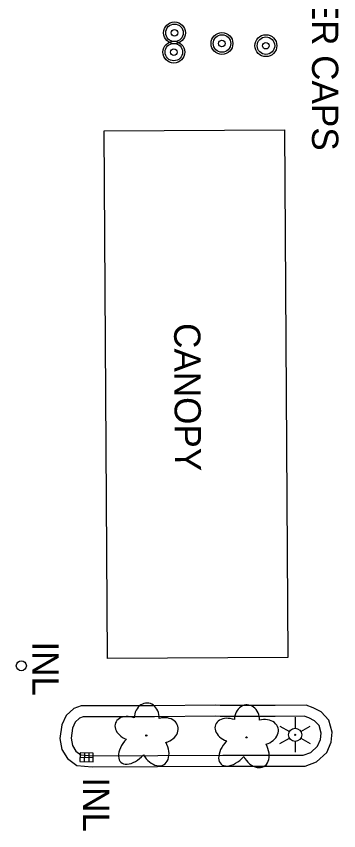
# Model space of a CAD drawing. Extents: x 589250 to 1188077, y 162953 to 363065.
# Drawn here: x 594558 to 594631.7, y 184867.6 to 185053.9 of the extents above; entities that cross this region are included whole.
import ezdxf

# ---------------------------------------------------------------- set-up
doc = ezdxf.new("R2010")
doc.units = 0
for name, color, linetype in [('E_BLD_HvyDash', 7, 'Continuous'), ('E_BLD_Text', 7, 'Continuous'), ('E_DRN', 7, 'Continuous'), ('E_DRN_Text', 7, 'Continuous'), ('E_DWY', 7, 'Continuous'), ('E_LAND_Vegetation', 7, 'Continuous'), ('E_LTG', 7, 'Continuous'), ('E_MISCPROP', 7, 'Continuous'), ('E_MISCPROP_Text', 7, 'Continuous')]:
    doc.layers.add(name, color=color, linetype=linetype)

msp = doc.modelspace()

# ---------------------------------------------------------------- linework, layer by layer
at = {"layer": 'E_BLD_HvyDash'}
for p, q in [((594578.09, 185027.64), (594619.31, 185027.89)), ((594578.83, 184906.96), (594578.09, 185027.64)), ((594619.31, 185027.89), (594620.06, 184907.21)), ((594620.06, 184907.21), (594578.83, 184906.96))]:
    msp.add_line(p, q, dxfattribs=at)
at = {"layer": 'E_DRN'}
for p, q in [((594572.56, 184885.4), (594572.53, 184883.4)), ((594572.54, 184884.4), (594575.54, 184884.36)), ((594575.56, 184885.36), (594572.56, 184885.4)), ((594573.56, 184885.39), (594573.53, 184883.39)), ((594574.56, 184885.37), (594574.53, 184883.37)), ((594575.53, 184883.36), (594575.56, 184885.36)), ((594572.53, 184883.4), (594575.53, 184883.36))]:
    msp.add_line(p, q, dxfattribs=at)
msp.add_circle((594559.14, 184905.34), 1.15, dxfattribs=at)
at = {"layer": 'E_DWY'}
for p, q in [((594571.11, 184895.54), (594569.4, 184893.92)), ((594572.84, 184896.16), (594571.11, 184895.54)), ((594578.96, 184896.18), (594572.84, 184896.16)), ((594589.55, 184896.16), (594578.96, 184896.18)), ((594603.5, 184896.29), (594589.55, 184896.16)), ((594604.56, 184896.23), (594603.5, 184896.29)), ((594617.13, 184896.23), (594604.56, 184896.23)), ((594624.22, 184896.32), (594617.13, 184896.23)), ((594625.83, 184895.73), (594624.22, 184896.32)), ((594627.65, 184894.77), (594625.83, 184895.73)), ((594569.4, 184893.92), (594568.37, 184891.79)), ((594573.28, 184893.66), (594572.45, 184893.37)), ((594578.96, 184893.68), (594573.28, 184893.66)), ((594589.55, 184893.66), (594578.96, 184893.68)), ((594603.52, 184893.79), (594589.55, 184893.66)), ((594604.56, 184893.73), (594603.52, 184893.79)), ((594617.15, 184893.73), (594604.56, 184893.73)), ((594623.79, 184893.81), (594617.15, 184893.73)), ((594624.81, 184893.44), (594623.79, 184893.81)), ((594629.41, 184892.88), (594627.65, 184894.77)), ((594568.37, 184891.79), (594567.96, 184888.72)), ((594571.45, 184892.42), (594570.79, 184891.06)), ((594572.45, 184893.37), (594571.45, 184892.42)), ((594626.11, 184892.75), (594624.81, 184893.44)), ((594627.17, 184891.63), (594626.11, 184892.75)), ((594630.17, 184890.14), (594629.41, 184892.88)), ((594570.79, 184891.06), (594570.49, 184888.77)), ((594627.63, 184889.94), (594627.17, 184891.63)), ((594627.47, 184888.49), (594627.63, 184889.94)), ((594629.91, 184887.86), (594630.17, 184890.14)), ((594567.96, 184888.72), (594568.42, 184886.19)), ((594570.49, 184888.77), (594570.79, 184887.09)), ((594626.84, 184886.95), (594627.47, 184888.49)), ((594568.42, 184886.19), (594569.68, 184884.11)), ((594570.79, 184887.09), (594571.56, 184885.83)), ((594625.27, 184885.53), (594626.84, 184886.95)), ((594628.94, 184885.48), (594629.91, 184887.86)), ((594571.56, 184885.83), (594572.74, 184884.96)), ((594572.74, 184884.96), (594575.44, 184884.74)), ((594575.44, 184884.74), (594605.16, 184884.88)), ((594605.16, 184884.88), (594623.57, 184884.88)), ((594623.57, 184884.88), (594625.27, 184885.53)), ((594626.6, 184883.36), (594628.94, 184885.48)), ((594569.68, 184884.11), (594571.83, 184882.53)), ((594571.83, 184882.53), (594575.35, 184882.24)), ((594575.35, 184882.24), (594605.17, 184882.38)), ((594605.17, 184882.38), (594624.02, 184882.38)), ((594624.02, 184882.38), (594626.6, 184883.36))]:
    msp.add_line(p, q, dxfattribs=at)
at = {"layer": 'E_LAND_Vegetation'}
for centre in [(594587.7, 184889.37), (594610.59, 184888.95)]:
    msp.add_circle(centre, 0.128, dxfattribs=at)
for centre, major_axis, ratio in [((594587.8, 184893.35), (-0.09, -3.45), 0.832022), ((594610.69, 184892.93), (-0.09, -3.45), 0.832022), ((594584.03, 184890.98), (3.4, -1.26), 0.716896), ((594591.42, 184890.55), (-3.49, -0.95), 0.782863), ((594606.91, 184890.57), (3.4, -1.26), 0.716896), ((594614.31, 184890.13), (-3.49, -0.95), 0.782863), ((594585.1, 184886.76), (3.21, 3.51), 0.560249), ((594607.99, 184886.34), (3.21, 3.51), 0.560249), ((594589.61, 184886.4), (-2.05, 3.69), 0.691916), ((594612.5, 184885.98), (-2.05, 3.69), 0.691916)]:
    msp.add_ellipse(centre, major_axis=major_axis, ratio=ratio, start_param=1.570796, end_param=4.712389, dxfattribs=at)
at = {"layer": 'E_LTG'}
for p, q in [((594621.7, 184893.54), (594621.7, 184891.04)), ((594618.23, 184891.54), (594620.4, 184890.29)), ((594623, 184890.29), (594625.16, 184891.54)), ((594618.23, 184887.54), (594620.4, 184888.79)), ((594621.7, 184888.04), (594621.7, 184885.54)), ((594623, 184888.79), (594625.16, 184887.54))]:
    msp.add_line(p, q, dxfattribs=at)
for radius in [1.5, 0.125]:
    msp.add_circle((594621.7, 184889.54), radius, dxfattribs=at)
at = {"layer": 'E_MISCPROP'}
for centre, radius in [((594594.13, 185050.08), 2.5), ((594594.13, 185050.08), 2), ((594594.13, 185050.08), 0.75), ((594604.98, 185047.64), 2.5), ((594593.99, 185045.68), 2.5), ((594604.98, 185047.64), 2), ((594604.98, 185047.64), 0.75), ((594615.03, 185047.14), 2.5), ((594615.03, 185047.14), 2), ((594593.99, 185045.68), 2), ((594593.99, 185045.68), 0.75), ((594615.03, 185047.14), 0.75)]:
    msp.add_circle(centre, radius, dxfattribs=at)

# ---------------------------------------------------------------- texts
at = {"layer": 'E_BLD_Text'}
msp.add_text('CANOPY', height=6, rotation=270.329, dxfattribs=at).set_placement((594594.04, 184983.69))
at = {"layer": 'E_DRN_Text'}
for p in [(594561.66, 184910.91), (594573.24, 184879.82)]:
    msp.add_text('INL', height=6, rotation=270.0105, dxfattribs=at).set_placement(p)
at = {"layer": 'E_MISCPROP_Text'}
msp.add_text('FILLER CAPS', height=6, rotation=270.0105, dxfattribs=at).set_placement((594625.56, 185074.4))

doc.saveas('drawing.dxf')
